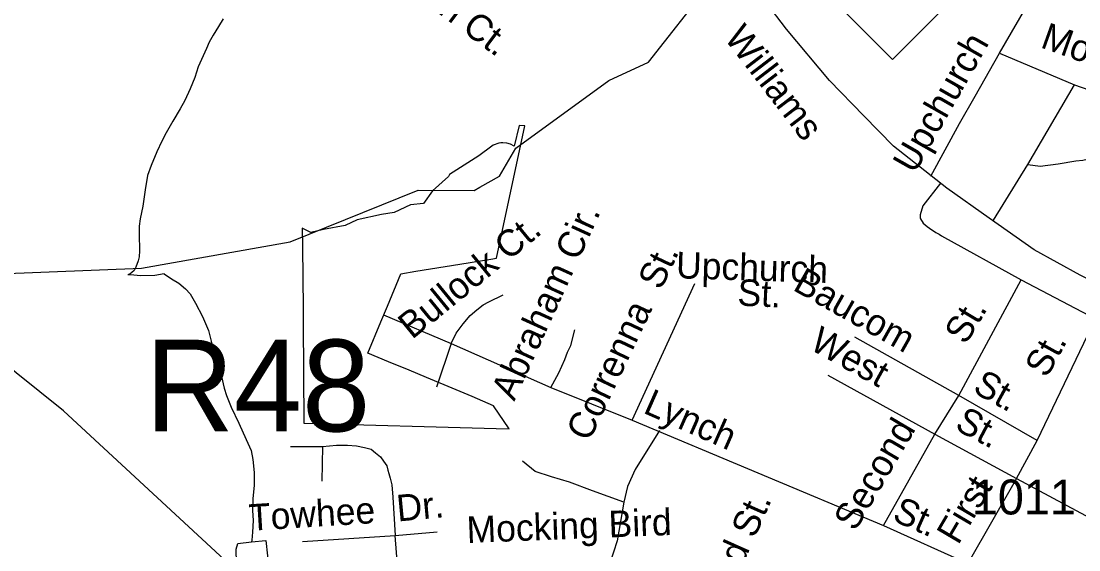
# Model space of a CAD drawing. Extents: x 2001466 to 2224147, y 644118 to 847247.
# Drawn here: x 2038995 to 2042780, y 718869 to 720761 of the extents above; entities that cross this region are included whole.
import ezdxf

# ---------------------------------------------------------------- set-up
doc = ezdxf.new("R2010")
doc.units = 0
for name, color, linetype in [('Exist Boundary Political City Limit New Hole', 7, 'Continuous'), ('Exist Hydrographic Creek Single Shore', 7, 'Continuous'), ('Exist Hydrographic Misc Water Feature', 7, 'Continuous'), ('Exist Road Non-System Type 51', 7, 'Continuous'), ('Exist Road Non-System Type 51 Label', 7, 'Continuous'), ('Exist Road Primary NC Attributed', 7, 'Continuous'), ('Exist Road Primary NC Label', 7, 'Continuous'), ('Exist Road Primary NC Shield CELL', 7, 'Continuous'), ('Exist Road Primary US Structure RailRoad Number Label', 7, 'Continuous'), ('Exist Road Secondary Type 51 Number Label', 7, 'Continuous'), ('Exist Utilities Electrical Transmission Line', 7, 'Continuous'), ('Map Preparation Boundary City Limit Buffer Line', 7, 'Continuous')]:
    doc.layers.add(name, color=color, linetype=linetype)

msp = doc.modelspace()

# ---------------------------------------------------------------- linework, layer by layer
at = {"layer": 'Exist Boundary Political City Limit New Hole'}
msp.add_lwpolyline([(2040777, 720387.8), (2040759, 720314.5), (2040746.4, 720320.9), (2040732.8, 720324.9), (2040718.5, 720326.1), (2040711.4, 720325.8), (2040704.4, 720324.7), (2040697.5, 720323), (2040690.8, 720320.6), (2040684.4, 720317.6), (2040679.1, 720313.7), (2040632.8, 720279), (2040528, 720212.2), (2040524.4, 720206), (2040467.6, 720154.6), (2040434.6, 720109.4), (2040388.4, 720103.8), (2040329.4, 720076.8), (2040284.8, 720069.4), (2040197.6, 720050.5), (2040153.9, 720029.8), (2040076.9, 720015.6), (2040031.2, 720004.7), (2040000.1, 720020.8), (2040001.8, 719953.9), (2040003.9, 719733.1), (2040004.4, 719683), (2040007.1, 719322.6), (2040695.4, 719303.9), (2040741, 719302.3), (2040685.9, 719385.4), (2040608.6, 719417.7), (2040537.4, 719447.6), (2040445.1, 719486.1), (2040383.5, 719511.9), (2040309.5, 719542.8), (2040236, 719573.6), (2040282.6, 719685.6), (2040305.6, 719741.1), (2040354.2, 719857.8), (2040406.9, 719866.3), (2040565.2, 719891.9), (2040675.5, 719909.7), (2040696.6, 719913.1), (2040797.4, 720387.1), (2040777, 720387.8)], dxfattribs=at)
at = {"layer": 'Exist Hydrographic Creek Single Shore'}
for points in [[(2040636.7, 720167.1), (2040707, 720206.2), (2040765.1, 720306.8), (2041098.1, 720549.3), (2041240, 720615.3), (2041456.1, 720889.8), (2042030, 721275.1)], [(2038553.1, 719842.4), (2039425.1, 719878), (2039958, 719972.2), (2040416.1, 720156.3), (2040616, 720155.6), (2040636.7, 720167.1)]]:
    msp.add_lwpolyline(points, dxfattribs=at)
at = {"layer": 'Exist Hydrographic Misc Water Feature'}
for points in [[(2039717.5, 720769.9), (2039701.5, 720741.9), (2039681.6, 720711.9), (2039667.4, 720685.8), (2039657.6, 720663.9), (2039645.7, 720637.8), (2039627.9, 720597.8), (2039615.8, 720559.8), (2039600, 720519.8), (2039580.1, 720477.7), (2039564.1, 720447.7), (2039538, 720403.7), (2039514, 720361.6), (2039498.3, 720331.6), (2039480.2, 720293.5), (2039460.3, 720245.5), (2039446.6, 720209.6), (2039438.6, 720157.5), (2039430.6, 720099.5), (2039420.7, 720053.5), (2039416.9, 720027.5), (2039416.9, 720005.5), (2039416.9, 719981.5), (2039418.9, 719957.5), (2039418.9, 719939.5), (2039417.1, 719917.5), (2039413, 719903.5), (2039405.2, 719881.5), (2039399.2, 719869.5), (2039391.2, 719861.5), (2039385.1, 719857.5), (2039377.1, 719853.4)], [(2039507.1, 719857.7), (2039473, 719851.6), (2039423.2, 719849.5), (2039385.1, 719853.5), (2039377.1, 719853.4)], [(2039507.1, 719857.7), (2039533.1, 719839.7), (2039559.2, 719823.8), (2039583.2, 719803.9), (2039599.1, 719785.9), (2039619.2, 719751.9), (2039643.4, 719704), (2039665.6, 719654), (2039675.4, 719616), (2039685.7, 719570.1), (2039697.6, 719532.1), (2039711.7, 719490.1), (2039721.8, 719448.1), (2039729.8, 719422.2), (2039746, 719380.2), (2039774.1, 719322.2), (2039800.1, 719264.3), (2039818.1, 719224.4), (2039824.3, 719192.3), (2039828.4, 719146.4), (2039828.4, 719100.4), (2039824.5, 719052.3), (2039822.7, 719010.4), (2039824.7, 718974.4), (2039822.7, 718932.4), (2039820.8, 718904.4), (2039818.8, 718898.4)], [(2039818.8, 718898.4), (2039870.8, 718902.5), (2039876.8, 718848.6), (2039874.9, 718834.5), (2039872.9, 718816.5), (2039866.9, 718802.5), (2039861, 718790.5), (2039847.1, 718778.5), (2039835, 718770.4), (2039827.2, 718766.4), (2039815.1, 718768.4), (2039798.9, 718780.3), (2039784.9, 718792.3), (2039774.9, 718806.4), (2039768.9, 718824.3), (2039765, 718838.3), (2039764.8, 718856.3), (2039764.8, 718872.3), (2039770.8, 718892.3), (2039818.8, 718898.4)]]:
    msp.add_lwpolyline(points, dxfattribs=at)
at = {"layer": 'Exist Road Non-System Type 51'}
for p, q in [((2042496.8, 720647), (2042768, 721115.5)), ((2042496.8, 720647), (2042765.1, 720533.2)), ((2042598.1, 720248.1), (2042765.1, 720533.2)), ((2042475.2, 720048.9), (2042598.1, 720248.1)), ((2041182.1, 719333.1), (2041406.3, 719822.8)), ((2042350.8, 719422), (2042573.8, 719835.4)), ((2042573.8, 719835.4), (2042840, 719695.8)), ((2040292.2, 719710.1), (2040534.4, 719608.4)), ((2042631, 719260.2), (2042840, 719695.8)), ((2042350.8, 719422), (2041978.7, 719630.8)), ((2040534.4, 719608.4), (2040890.6, 719450.9)), ((2041882.5, 719494.5), (2042264.5, 719283.9)), ((2040890.6, 719450.9), (2041182.1, 719333.1)), ((2042264.5, 719283.9), (2042350.8, 719422)), ((2042631, 719260.2), (2042350.8, 719422)), ((2041182.1, 719333.1), (2042081.3, 718956)), ((2042081.3, 718956), (2042264.5, 719283.9)), ((2042264.5, 719283.9), (2042557.7, 719124.3)), ((2039959, 719239.7), (2040073, 719239.8)), ((2040073, 719239.8), (2040071.3, 719115.8)), ((2042557.7, 719124.3), (2042631, 719260.2)), ((2042557.7, 719124.3), (2042852.7, 718966.3)), ((2040333.5, 718920.3), (2040483.6, 718934.4)), ((2042081.3, 718956), (2042383.1, 718820.1)), ((2040001.7, 718899.8), (2040333.5, 718920.3)), ((2040352, 718680.3), (2040333.5, 718920.3))]:
    msp.add_line(p, q, dxfattribs=at)
for points in [[(2042250.8, 720207.2), (2042353.3, 720395), (2042409.1, 720493), (2042496.8, 720647)], [(2042765.1, 720533.2), (2042816.7, 720516), (2042856, 720503.7), (2042910.1, 720484.1), (2043030.5, 720437.4)], [(2042598.1, 720248.1), (2042642.3, 720243.1), (2042706.2, 720250.5), (2042769.3, 720261.5), (2042795.2, 720263.5), (2042821.3, 720269.6)], [(2042284.7, 720182), (2042222.4, 720100.6), (2042212.6, 720068.6), (2042212.2, 720057.2), (2042213.5, 720054.2), (2042223.4, 720038.8), (2042237.5, 720026.9), (2042245.4, 720020.9), (2042268.3, 720005.7), (2042280.6, 719999.4), (2042289.4, 719992.8), (2042573.8, 719835.4)], [(2040534.4, 719608.4), (2040552.3, 719644.4), (2040576.4, 719678.5), (2040602.2, 719708.4), (2040626.2, 719728.5), (2040648.2, 719746.5), (2040668.2, 719756.7), (2040720.1, 719782.6)], [(2040890.6, 719450.9), (2040918.6, 719503), (2040940.4, 719551.1), (2040950.3, 719577.1), (2040962.4, 719601.1), (2040976.4, 719657)], [(2040534.4, 719608.4), (2040480.8, 719452.2)], [(2041279.1, 719296.9), (2041192.9, 719156.6), (2041164.8, 719096.2), (2041151.9, 719040.1)], [(2040073, 719239.8), (2040123.1, 719244), (2040163.1, 719244), (2040195.1, 719242.1), (2040223.2, 719236.1), (2040247, 719230), (2040263.1, 719216.1), (2040281.1, 719202.2), (2040291.1, 719186.2), (2040303.2, 719170.1), (2040307.3, 719154.2), (2040311.2, 719142.1), (2040315.3, 719126.3), (2040321.2, 719102.1), (2040325.3, 719058.3), (2040333.5, 718920.3)], [(2041151.9, 719040.1), (2041039.8, 719081.1), (2040957.9, 719111.3), (2040893.2, 719130.8), (2040835, 719150.2), (2040789.7, 719186.8)], [(2042557.7, 719124.3), (2042383.1, 718820.1)], [(2041151.9, 719040.1), (2041128.2, 718902.1), (2041102.3, 718820.1), (2041052.7, 718748.9), (2041001, 718695)]]:
    msp.add_lwpolyline(points, dxfattribs=at)
at = {"layer": 'Exist Road Primary NC Attributed'}
msp.add_lwpolyline([(2043288.4, 719620.1), (2043107, 719692.8), (2042945.8, 719771), (2042784.7, 719852.4), (2042620.4, 719943.4), (2042459.2, 720056), (2042307.7, 720163.8), (2042117.4, 720314.6), (2042010.5, 720423.2), (2041887.7, 720549.3), (2041733.7, 720732.9), (2041588.9, 720924.5), (2041470.9, 721108.1), (2041348, 721346), (2041227.2, 721631.7), (2041105.9, 721929.5), (2041013.8, 722137), (2040950, 722311), (2040853.5, 722552.9), (2040771.7, 722720.5)], dxfattribs=at)
at = {"layer": 'Exist Road Primary NC Shield CELL'}
msp.add_lwpolyline([(2041780, 720956.9), (2042113, 721289.9), (2042446, 720956.9), (2042113, 720623.9)], close=True, dxfattribs=at)
at = {"layer": 'Exist Utilities Electrical Transmission Line'}
msp.add_lwpolyline([(2045990.1, 712724.9), (2041035.7, 716782.7), (2040858.1, 717782.4), (2039146.2, 719367.5), (2037179.2, 720946.2), (2035524, 722401.5), (2034443.1, 723634.4), (2034242.9, 723746.1), (2033238.9, 724302.5), (2032386.2, 724764.3), (2031727.4, 725166.6), (2030498.7, 725385.2), (2029908.6, 725487.6), (2029162.8, 726197.3), (2028435.2, 727727), (2028208.4, 727965.6)], dxfattribs=at)
at = {"layer": 'Map Preparation Boundary City Limit Buffer Line'}
msp.add_lwpolyline([(2040777, 720387.8), (2040759, 720314.5), (2040746.4, 720320.9), (2040732.8, 720324.9), (2040718.5, 720326.1), (2040711.4, 720325.8), (2040704.4, 720324.7), (2040697.5, 720323), (2040690.8, 720320.6), (2040684.4, 720317.6), (2040679.1, 720313.7), (2040632.8, 720279), (2040528, 720212.2), (2040524.4, 720206), (2040467.6, 720154.6), (2040434.6, 720109.4), (2040388.4, 720103.8), (2040329.4, 720076.8), (2040284.8, 720069.4), (2040197.6, 720050.5), (2040153.9, 720029.8), (2040076.9, 720015.6), (2040031.2, 720004.7), (2040000.1, 720020.8), (2040001.8, 719953.9), (2040003.9, 719733.1), (2040004.4, 719683), (2040007.1, 719322.6), (2040695.4, 719303.9), (2040741, 719302.3), (2040685.9, 719385.4), (2040608.6, 719417.7), (2040537.4, 719447.6), (2040445.1, 719486.1), (2040383.5, 719511.9), (2040309.5, 719542.8), (2040236, 719573.6), (2040282.6, 719685.6), (2040305.6, 719741.1), (2040354.2, 719857.8), (2040406.9, 719866.3), (2040565.2, 719891.9), (2040675.5, 719909.7), (2040696.6, 719913.1), (2040797.4, 720387.1), (2040777, 720387.8)], dxfattribs=at)

# ---------------------------------------------------------------- texts
at = {"layer": 'Exist Road Non-System Type 51 Label'}
for s, rotation, p in [('High Holborn Ct.', 323.1186, (2039947.3, 721194.5)), ('Moore', 340.3988, (2042639.2, 720668.7)), ('Upchurch', 60.3578, (2042192.4, 720211.8)), ('Abraham Cir.', 65.4744, (2040759.7, 719398.8)), ('Bullock Ct.', 39.2558, (2040393.7, 719620.2)), ('Correnna  St.', 64.6792, (2041027.9, 719253.2)), ('Upchurch', 358.2171, (2041337.6, 719841.5)), ('Baucom', 330.5381, (2041752.7, 719801.2)), ('St.', 357.358, (2041557.1, 719743.9)), (' St.', 59.0858, (2042357.4, 719569.8)), ('West', 330.9455, (2041812.1, 719589.9)), (' St.', 61.1082, (2042648.3, 719450.3)), (' St.', 331.1051, (2042365.7, 719452.6)), ('Lynch', 336.1828, (2041217.2, 719361.2)), (' St.', 332.0388, (2042301, 719319)), ('Second', 59.4516, (2041979.8, 718932.2)), ('First', 59.456, (2042348.4, 718884)), ('Towhee', 3.5243, (2039813.1, 718937.5)), ('Dr.', 5.3833, (2040342.8, 718970.6)), ('Third St.', 65.9607, (2041487.1, 718610.8)), (' St.', 336.0903, (2042076.3, 718990.5)), ('Mocking Bird', 2.2545, (2040590.9, 718893.7))]:
    msp.add_text(s, height=95, rotation=rotation, dxfattribs=at).set_placement(p)
at = {"layer": 'Exist Road Primary NC Label'}
msp.add_text('Williams', height=95, rotation=307.4826, dxfattribs=at).set_placement((2041508.2, 720701.3))
at = {"layer": 'Exist Road Primary US Structure RailRoad Number Label'}
msp.add_text('R48', height=328.08, dxfattribs=at).set_placement((2039439.4, 719293.4))
at = {"layer": 'Exist Road Secondary Type 51 Number Label'}
msp.add_text('1011', height=125, dxfattribs=at).set_placement((2042397.6, 718996))

doc.saveas('drawing.dxf')
